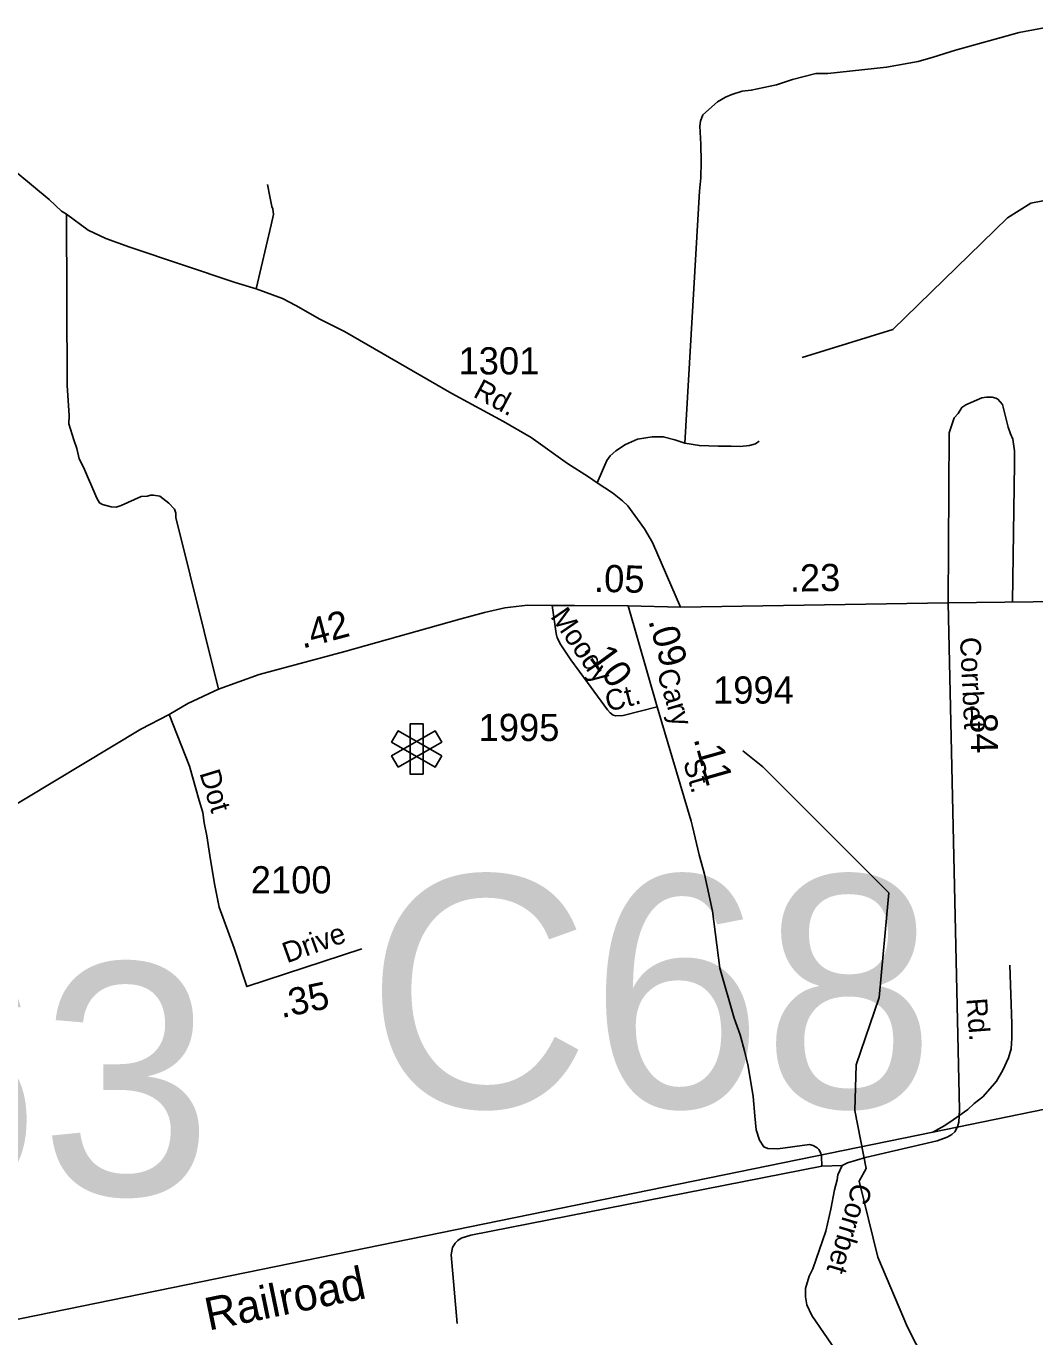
# Model space of a CAD drawing. Extents: x 2220236 to 2384410, y 720751 to 894131.
# Drawn here: x 2289665 to 2294303, y 806601 to 812627 of the extents above; entities that cross this region are included whole.
import ezdxf

# ---------------------------------------------------------------- set-up
doc = ezdxf.new("R2010")
doc.units = 0
for name, color, linetype in [('Exist Cultural Hospital CELL', 7, 'Continuous'), ('Exist Hydrographic Misc Water Feature', 7, 'Continuous'), ('Exist Railroad Mainline', 7, 'Continuous'), ('Exist Railroad Mainline Label', 7, 'Continuous'), ('Exist Railroad Siding', 7, 'Continuous'), ('Exist Road Non-System Type 51', 7, 'Continuous'), ('Exist Road Primary US Attributed', 7, 'Continuous'), ('Exist Road Primary US Mileage Hundredths English Label', 7, 'Continuous'), ('Exist Road Secondary Mileage Hundredths English Label', 7, 'Continuous'), ('Exist Road Secondary Structure Culvert Number Label', 7, 'Continuous'), ('Exist Road Secondary Structure Standard Bridge Number Label', 7, 'Continuous'), ('Exist Road Secondary Type 51 Attributed', 7, 'Continuous'), ('Exist Road Secondary Type 51 Label', 7, 'Continuous'), ('Exist Road Secondary Type 51 Number Label', 7, 'Continuous')]:
    doc.layers.add(name, color=color, linetype=linetype)

msp = doc.modelspace()

# ---------------------------------------------------------------- linework, layer by layer
at = {"layer": 'Exist Cultural Hospital CELL'}
for points in [[(2291491.2, 809188.5), (2291430.4, 809188.5), (2291430.4, 809419.5), (2291491.2, 809419.5)], [(2291376, 809219.9), (2291345.6, 809272.6), (2291545.6, 809388.1), (2291576.1, 809335.4)], [(2291576.1, 809272.6), (2291545.6, 809219.9), (2291345.6, 809335.4), (2291376, 809388.1)]]:
    msp.add_lwpolyline(points, close=True, dxfattribs=at)
at = {"layer": 'Exist Hydrographic Misc Water Feature'}
for points in [[(2293234.2, 811103.7), (2293650.2, 811232.9), (2294178.3, 811746.7), (2294285.3, 811813.3), (2294601.3, 811875.7), (2295127.2, 811779.5), (2295428.3, 811684.8), (2295571.4, 811560.4), (2295723.3, 811337.6), (2295973.3, 811199.7)], [(2295241.2, 803144.8), (2295098.3, 803318.3), (2295012.2, 803674.3), (2294850.2, 804015.5), (2294780.3, 804413.8), (2294574.2, 805037.9), (2294498.3, 805160.9), (2294002.3, 805656.5), (2293883.2, 805878.6), (2293864.3, 806089), (2293870.3, 806348), (2293718.3, 806646.3), (2293581.3, 806967.2), (2293495.2, 807316.7), (2293528.2, 807375.1), (2293475.3, 807641.8), (2293481.3, 807851.6), (2293587.3, 808161), (2293632.2, 808642.2), (2293052.3, 809221.6), (2292960.2, 809295.7)]]:
    msp.add_lwpolyline(points, dxfattribs=at)
at = {"layer": 'Exist Railroad Mainline'}
for points in [[(2293833.8, 807542.5), (2296006.8, 807988.7), (2296926.1, 808182.5), (2297331, 808265.1), (2297409.9, 808280.9), (2297485.2, 808295.4)], [(2273201.7, 803292.5), (2287925.2, 806334.9), (2293833.8, 807542.5)]]:
    msp.add_lwpolyline(points, dxfattribs=at)
at = {"layer": 'Exist Railroad Siding'}
msp.add_lwpolyline([(2293833.8, 807542.5), (2293889.4, 807572.9), (2293927.2, 807599.3), (2293994.7, 807645.9), (2294024.5, 807674.3), (2294064.1, 807704.7), (2294097.7, 807743), (2294127.4, 807777.2), (2294157, 807827.3), (2294182.4, 807883.6), (2294194, 807925.7), (2294197.6, 807973.6), (2294197, 808039.6), (2294188.4, 808309.5)], dxfattribs=at)
at = {"layer": 'Exist Road Non-System Type 51'}
msp.add_line((2293323.5, 807385.7), (2293417.4, 807388.7), dxfattribs=at)
for points in [[(2292694.5, 810710.3), (2292761.6, 811868.4), (2292767.1, 811930.5), (2292768.4, 812004.4), (2292767.6, 812084.4), (2292762.8, 812168.3), (2292766.6, 812190.4), (2292776.2, 812220.4), (2292843.6, 812279), (2292881.5, 812301.4), (2292909.3, 812313.6), (2292957.2, 812328), (2292999.1, 812332.5), (2293114.8, 812357.5), (2293188.5, 812382.2), (2293296.2, 812409.2), (2293352.2, 812409.8), (2293621.9, 812438.2), (2293767.4, 812465.6), (2293835.4, 812484.2), (2293938.8, 812517.3), (2294232, 812598), (2294387.8, 812627.3)], [(2290774.2, 811899.7), (2290784.7, 811843.9), (2290795.1, 811798.1), (2290799.3, 811788), (2290801.6, 811762.1), (2290792, 811714), (2290722.7, 811419.5)], [(2289849.9, 811763), (2289853.4, 810975.6), (2289862.6, 810837.6), (2289861, 810799.7), (2289883.7, 810725.8), (2289898, 810686.1), (2289908.4, 810638.1), (2289928.8, 810600.3), (2289990.3, 810457.1), (2290002.4, 810435.3), (2290016.4, 810427.4), (2290056.4, 810417.7), (2290078.6, 810415.9), (2290102.4, 810424.2), (2290194, 810464.9), (2290222, 810467.1), (2290237.9, 810471.4), (2290249.9, 810471.5), (2290280, 810465.7), (2290320.3, 810434.1), (2290346.5, 810406.3), (2290352.7, 810388.4), (2290352.9, 810368.4), (2290549.4, 809578.6)], [(2293904.9, 809976.1), (2293909.5, 810757.8), (2293932.9, 810825.9), (2293950.7, 810846.1), (2293968.4, 810874.3), (2293986.3, 810886.4), (2294059.9, 810919), (2294081.8, 810921.4), (2294107.8, 810921.4), (2294123.9, 810917.7), (2294134, 810911.7), (2294154.1, 810887.9), (2294181.1, 810784.4), (2294191.5, 810752.3), (2294201.6, 810728.5), (2294210, 810674.6), (2294210.6, 810614.6), (2294200.7, 809980.8)], [(2292290.4, 810528.5), (2292335.3, 810631), (2292351.1, 810651.2), (2292377, 810675.3), (2292420.6, 810703.8), (2292476.5, 810728.2), (2292544.3, 810739), (2292594.3, 810739.4), (2292648.4, 810725.9), (2292694.5, 810710.3)], [(2292694.5, 810710.3), (2292760.6, 810698.9), (2292846.5, 810695.8), (2292906.5, 810696.3), (2292948.5, 810694.7), (2292990.5, 810699.2), (2293018.3, 810707.4), (2293036.3, 810719.6)], [(2292170.2, 809713.9), (2292123.5, 809783.4), (2292107.1, 809815.3), (2292102.9, 809835.2), (2292083.8, 809963)], [(2292728.5, 808948.3), (2292760.3, 808817.9), (2292785, 808728), (2292820.7, 808558.5), (2292855.1, 808296.9), (2292921.3, 808065.6), (2292947.9, 807990.1), (2292968.6, 807916.3), (2292985.4, 807846.3), (2293008.7, 807706.7), (2293015.4, 807616.8), (2293022.1, 807552.9), (2293036.5, 807505), (2293056.7, 807475.2), (2293074.9, 807467.4), (2293120.9, 807465.9), (2293266.6, 807485.2), (2293284.5, 807481.5), (2293302.7, 807469.5), (2293310.7, 807461.7), (2293319, 807445.8), (2293323.1, 807431.7), (2293323.5, 807385.7)], [(2293323.5, 807385.7), (2291709.3, 807068.8), (2291665.4, 807054.3), (2291649.4, 807044.2), (2291637.5, 807032), (2291625.7, 807011.9), (2291620, 806978), (2291647.1, 806662.4)]]:
    msp.add_lwpolyline(points, dxfattribs=at)
at = {"layer": 'Exist Road Primary US Attributed'}
for p, q in [((2292433.7, 809962.3), (2292673.7, 809956.6)), ((2292673.7, 809956.6), (2293904.9, 809976.1))]:
    msp.add_line(p, q, dxfattribs=at)
for points in [[(2290322.3, 809463.2), (2290408.8, 809513.6), (2290549.4, 809578.6), (2290736.8, 809647.1), (2291130.3, 809752.1), (2291658.6, 809901), (2291772.3, 809932), (2291866.1, 809952.9), (2291969.9, 809965.9), (2292083.8, 809963), (2292185.8, 809963.9), (2292433.7, 809962.3)], [(2293904.9, 809976.1), (2294556.5, 809984.2), (2295384.3, 809961.9), (2295594.6, 809920), (2295810.1, 809841.6), (2297438.2, 809502.6), (2297569.1, 809485.9), (2297694.7, 809475.5), (2297855.3, 809472.6)], [(2289524.2, 808993.4), (2290192.6, 809394.6), (2290322.3, 809463.2)]]:
    msp.add_lwpolyline(points, dxfattribs=at)
at = {"layer": 'Exist Road Secondary Type 51 Attributed'}
msp.add_line((2292433.7, 809962.3), (2292566, 809497.7), dxfattribs=at)
for points in [[(2289201.2, 812300.7), (2289771.3, 811830.4), (2289827.8, 811776.9), (2289849.9, 811763), (2289950.6, 811690.2), (2290030.9, 811650.9), (2290141.3, 811611.8), (2290626.6, 811448.7), (2290722.7, 811419.5), (2290843.2, 811374.6), (2290905.5, 811343.3), (2291016, 811280.2), (2291128.4, 811223.3), (2291622.9, 810938.2), (2291860, 810810.5), (2291986.6, 810735.7), (2292153.7, 810617.3), (2292250.2, 810556.1), (2292290.4, 810528.5), (2292360.8, 810481.3), (2292407.1, 810445.7), (2292431.4, 810422), (2292508.4, 810316.7), (2292544.9, 810253.1), (2292673.7, 809956.6)], [(2293904.9, 809976.1), (2293956.7, 807645.5), (2293953.3, 807587.6), (2293948.2, 807566)], [(2292566, 809497.7), (2292410.5, 809458.2), (2292376.4, 809455.9), (2292364.5, 809459.9), (2292350.3, 809469.6), (2292338.2, 809483.6), (2292246.5, 809609.2), (2292170.2, 809713.9)], [(2292566, 809497.7), (2292722.9, 808971.4), (2292728.5, 808948.3)], [(2290322.3, 809463.2), (2290416, 809225.1), (2290460.1, 809066.4), (2290477.3, 809012.4), (2290482.7, 808963.7), (2290495.3, 808904.2), (2290509.7, 808814), (2290531.4, 808684.2), (2290553, 808576), (2290621.5, 808388.5), (2290679.1, 808211.8), (2291208.9, 808384.9)], [(2293948.2, 807566), (2293935.6, 807543.4), (2293921.8, 807531.3), (2293899.9, 807519.1), (2293854.2, 807502.7), (2293525.1, 807425.7), (2293441.2, 807400.8), (2293417.4, 807388.7), (2293397.9, 807346.6), (2293394, 807322.4), (2293382.4, 807276.3), (2293365.2, 807188.3), (2293342.3, 807086.2), (2293282, 806913.7), (2293266.3, 806879.4), (2293248.7, 806823.4), (2293249.1, 806785.4), (2293255.6, 806747.5), (2293278, 806699.6), (2293405.7, 806513)]]:
    msp.add_lwpolyline(points, dxfattribs=at)

# ---------------------------------------------------------------- texts
at = {"layer": 'Exist Railroad Mainline Label'}
msp.add_text('Railroad', height=150, rotation=11.63949, dxfattribs=at).set_placement((2290503.8, 806629.4))
at = {"layer": 'Exist Road Primary US Mileage Hundredths English Label'}
for s, rotation, p in [('.05', 358.63898, (2292275.1, 810027)), ('.23', 0.90745, (2293177.5, 810027.1)), ('.42', 14.9392, (2290935.8, 809764.9))]:
    msp.add_text(s, height=125, rotation=rotation, dxfattribs=at).set_placement(p)
at = {"layer": 'Exist Road Secondary Mileage Hundredths English Label'}
for s, rotation, p in [('.09', 285.89488, (2292524.9, 809894)), ('.10', 306.11968, (2292223.2, 809762.8)), ('.84', 271.2732, (2294005, 809514.5)), ('.11', 285.89488, (2292733.5, 809350.5)), ('.35', 11.96897, (2290839.4, 808066.2))]:
    msp.add_text(s, height=125, rotation=rotation, dxfattribs=at).set_placement(p)
at = {"layer": 'Exist Road Secondary Structure Culvert Number Label'}
msp.add_text('C68', height=1066.27, dxfattribs=at).set_placement((2291228.9, 807655.8))
at = {"layer": 'Exist Road Secondary Structure Standard Bridge Number Label'}
msp.add_text('63', height=1066.27, dxfattribs=at).set_placement((2288936.5, 807252.9))
at = {"layer": 'Exist Road Secondary Type 51 Label'}
for s, rotation, p in [('Rd.', 331.69343, (2291715.4, 810925.6)), ('Moody', 304.3415, (2292072.6, 809913.1)), ('Corrbet', 272.71571, (2293958.9, 809816.7)), ('Cary', 286.6002, (2292564.2, 809657.9)), ('Ct.', 14.25306, (2292340.8, 809474.7)), ('St.', 285.97105, (2292685.5, 809243.9)), ('Dot', 286.91574, (2290460.9, 809193.3)), ('Drive', 19.84794, (2290864.1, 808318.1)), ('Rd.', 274.31807, (2293988.6, 808155.7)), ('Corrbet', 253.32159, (2293467.2, 807314.8))]:
    msp.add_text(s, height=95, rotation=rotation, dxfattribs=at).set_placement(p)
at = {"layer": 'Exist Road Secondary Type 51 Number Label'}
for s, p in [('1301', (2291653, 811026.2)), ('1994', (2292823.5, 809512.7)), ('1995', (2291745.3, 809340.6)), ('2100', (2290697.5, 808640.1))]:
    msp.add_text(s, height=125, dxfattribs=at).set_placement(p)

doc.saveas('drawing.dxf')
